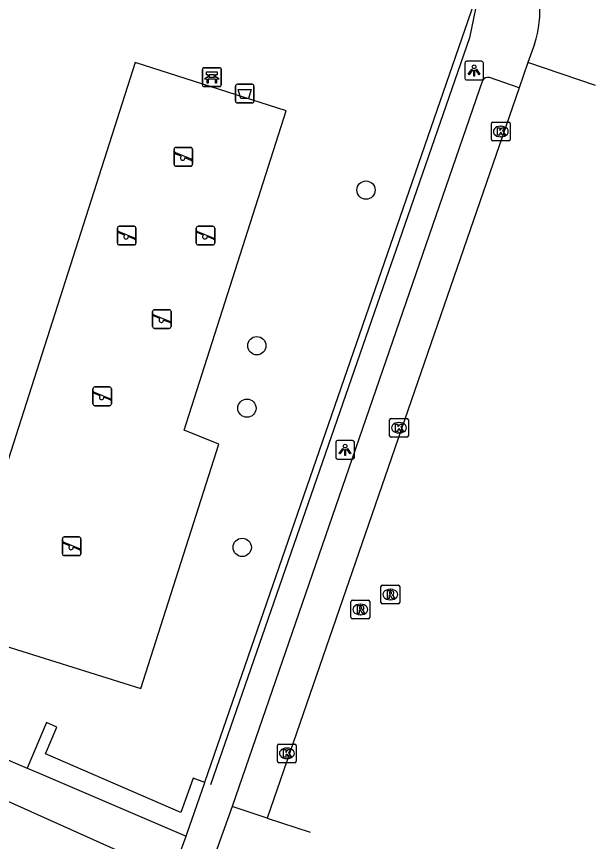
# Model space of a CAD drawing. Extents: x 162812 to 163818, y 381639 to 382470.
# Drawn here: x 163705.53 to 163736.53, y 381954.99 to 381999.14 of the extents above; entities that cross this region are included whole.
import ezdxf

# ---------------------------------------------------------------- set-up
doc = ezdxf.new("R2010")
doc.units = 0
for name, color, linetype in [('IMGEO_Afvalbak', 7, 'Continuous'), ('IMGEO_Bank', 7, 'Continuous'), ('IMGEO_Boom', 7, 'Continuous'), ('IMGEO_Groenvoorziening', 7, 'Continuous'), ('IMGEO_Haag', 7, 'Continuous'), ('IMGEO_Hek', 7, 'Continuous'), ('IMGEO_Kolk', 7, 'Continuous'), ('IMGEO_Lichtpunt', 7, 'Continuous'), ('IMGEO_Rijbaan_lokaal_open', 7, 'Continuous'), ('IMGEO_Rioolput', 7, 'Continuous'), ('IMGEO_Speelvoorziening', 7, 'Continuous'), ('IMGEO_Voetpad_gesloten', 7, 'Continuous'), ('IMGEO_Voetpad_open', 7, 'Continuous')]:
    doc.layers.add(name, color=color, linetype=linetype)

msp = doc.modelspace()

# ---------------------------------------------------------------- linework, layer by layer
at = {"layer": 'IMGEO_Afvalbak'}
for p, q in [((163717.35, 381995.512), (163718.14, 381995.512)), ((163718.14, 381995.512), (163717.35, 381995.512)), ((163717.25, 381994.612), (163717.25, 381995.412)), ((163717.25, 381995.412), (163717.25, 381994.612)), ((163718.24, 381995.412), (163718.24, 381994.612)), ((163718.24, 381994.612), (163718.24, 381995.412)), ((163718.14, 381994.512), (163717.35, 381994.512)), ((163717.35, 381994.512), (163718.14, 381994.512))]:
    msp.add_line(p, q, dxfattribs=at)
msp.add_lwpolyline([(163717.393, 381995.226), (163718.097, 381995.226), (163717.948, 381994.756), (163717.542, 381994.756), (163717.393, 381995.226)], dxfattribs=at)
for centre, start, end in [((163717.35, 381995.412), 90, 180), ((163717.35, 381995.412), 90, 180), ((163718.14, 381995.412), 0, 90), ((163718.14, 381995.412), 360, 90), ((163717.35, 381994.612), 180, 270), ((163717.35, 381994.612), 180, 270), ((163718.14, 381994.612), 270, 0), ((163718.14, 381994.612), 270, 0)]:
    msp.add_arc(centre, 0.1, start, end, dxfattribs=at)
at = {"layer": 'IMGEO_Bank'}
for p, q in [((163715.559, 381996.396), (163716.4, 381996.396)), ((163716.4, 381996.396), (163715.559, 381996.396)), ((163715.484, 381995.471), (163715.484, 381996.312)), ((163715.484, 381996.312), (163715.484, 381995.471)), ((163715.793, 381995.902), (163715.793, 381996.008)), ((163715.837, 381996.008), (163715.837, 381995.902)), ((163716.125, 381996.014), (163715.843, 381996.014)), ((163716.131, 381995.902), (163716.131, 381996.008)), ((163716.175, 381996.008), (163716.175, 381995.902)), ((163716.484, 381996.321), (163716.484, 381995.48)), ((163716.484, 381995.48), (163716.484, 381996.321)), ((163716.181, 381995.794), (163715.788, 381995.794)), ((163715.843, 381995.896), (163716.125, 381995.896)), ((163716.409, 381995.396), (163715.568, 381995.396)), ((163715.568, 381995.396), (163716.409, 381995.396))]:
    msp.add_line(p, q, dxfattribs=at)
for points in [[(163715.787, 381996.014), (163715.701, 381996.014), (163715.701, 381996.175), (163716.264, 381996.175), (163716.264, 381996.014), (163716.181, 381996.014)], [(163715.731, 381995.794), (163715.589, 381995.794), (163715.701, 381995.896), (163715.787, 381995.896)], [(163715.781, 381995.787), (163715.781, 381995.58), (163715.738, 381995.58), (163715.738, 381995.787)], [(163716.181, 381995.896), (163716.264, 381995.896), (163716.376, 381995.794), (163716.237, 381995.794)], [(163716.231, 381995.787), (163716.231, 381995.58), (163716.187, 381995.58), (163716.187, 381995.787)]]:
    msp.add_lwpolyline(points, dxfattribs=at)
for centre, radius, start, end in [((163715.562, 381996.318), 0.0779, 92.4484, 184.2845), ((163715.562, 381996.318), 0.0779, 92.4484, 184.2845), ((163716.406, 381996.318), 0.0779, 2.4484, 94.2845), ((163716.406, 381996.318), 0.0779, 2.4484, 94.2845), ((163715.786, 381996.007), 0.00671, 2.8957, 87.1043), ((163715.843, 381996.007), 0.00671, 92.8957, 177.1043), ((163716.125, 381996.007), 0.00671, 2.8957, 87.1043), ((163716.182, 381996.007), 0.00671, 92.8957, 177.1043), ((163715.731, 381995.787), 0.00671, 2.8957, 87.1043), ((163715.788, 381995.787), 0.00671, 92.8957, 177.1043), ((163715.786, 381995.903), 0.00671, 272.8957, 357.1043), ((163715.843, 381995.903), 0.00671, 182.8957, 267.1043), ((163716.125, 381995.903), 0.00671, 272.8957, 357.1043), ((163716.182, 381995.903), 0.00671, 182.8957, 267.1043), ((163716.18, 381995.787), 0.00671, 2.8957, 87.1043), ((163716.237, 381995.787), 0.00671, 92.8957, 177.1043), ((163715.562, 381995.474), 0.0779, 182.4484, 274.2845), ((163715.562, 381995.474), 0.0779, 182.4484, 274.2845), ((163716.406, 381995.474), 0.0779, 272.4484, 4.2845), ((163716.406, 381995.474), 0.0779, 272.4484, 4.2845)]:
    msp.add_arc(centre, radius, start, end, dxfattribs=at)
at = {"layer": 'IMGEO_Boom'}
for centre in [(163724.237, 381989.85), (163718.392, 381981.521), (163717.862, 381978.179), (163717.61, 381970.729)]:
    msp.add_circle(centre, 0.489, dxfattribs=at)
at = {"layer": 'IMGEO_Groenvoorziening'}
msp.add_lwpolyline([(163719.969, 381994.086), (163711.886, 381996.688), (163702.151, 381966.312), (163712.181, 381963.168), (163716.351, 381976.252), (163714.5, 381976.997), (163719.969, 381994.086)], dxfattribs=at)
at = {"layer": 'IMGEO_Haag'}
msp.add_lwpolyline([(163715.606, 381958.143), (163714.99, 381958.37), (163714.318, 381956.547), (163707.082, 381959.684), (163707.687, 381961.113), (163707.124, 381961.356), (163706.097, 381958.919)], dxfattribs=at)
at = {"layer": 'IMGEO_Hek'}
msp.add_lwpolyline([(163716.892, 382005.746), (163728.319, 382002.987), (163730.339, 382000.691), (163729.775, 381998.002), (163725.686, 381986.209), (163725.599, 381985.956), (163715.916, 381958.028)], dxfattribs=at)
at = {"layer": 'IMGEO_Kolk'}
for p, q in [((163730.957, 381992.56), (163730.957, 381993.412)), ((163731.032, 381993.486), (163731.884, 381993.486)), ((163731.958, 381993.412), (163731.958, 381992.56)), ((163731.445, 381993.266), (163731.47, 381993.266)), ((163731.884, 381992.486), (163731.032, 381992.486)), ((163731.468, 381992.706), (163731.443, 381992.706)), ((163725.504, 381976.705), (163725.504, 381977.557)), ((163725.579, 381977.631), (163726.431, 381977.631)), ((163725.992, 381977.411), (163726.017, 381977.411)), ((163726.505, 381977.557), (163726.505, 381976.705)), ((163726.431, 381976.631), (163725.579, 381976.631)), ((163726.015, 381976.851), (163725.99, 381976.851)), ((163719.577, 381960.206), (163720.429, 381960.206)), ((163719.502, 381959.28), (163719.502, 381960.132)), ((163719.99, 381959.986), (163720.015, 381959.986)), ((163720.503, 381960.132), (163720.503, 381959.28)), ((163720.013, 381959.426), (163719.988, 381959.426)), ((163720.429, 381959.206), (163719.577, 381959.206))]:
    msp.add_line(p, q, dxfattribs=at)
for points in [[(163730.957, 381992.56), (163730.957, 381993.412)], [(163731.032, 381993.486), (163731.884, 381993.486)], [(163731.958, 381993.412), (163731.958, 381992.56)], [(163731.278, 381993.186), (163731.401, 381993.186), (163731.401, 381993.035), (163731.531, 381993.186), (163731.695, 381993.186), (163731.549, 381993.035), (163731.702, 381992.786), (163731.55, 381992.786), (163731.465, 381992.95), (163731.401, 381992.883), (163731.401, 381992.786), (163731.278, 381992.786), (163731.278, 381993.186)], [(163731.884, 381992.486), (163731.032, 381992.486)], [(163725.504, 381976.705), (163725.504, 381977.557)], [(163725.579, 381977.631), (163726.431, 381977.631)], [(163726.505, 381977.557), (163726.505, 381976.705)], [(163725.825, 381977.331), (163725.948, 381977.331), (163725.948, 381977.18), (163726.078, 381977.331), (163726.242, 381977.331), (163726.096, 381977.18), (163726.249, 381976.931), (163726.097, 381976.931), (163726.012, 381977.095), (163725.948, 381977.028), (163725.948, 381976.931), (163725.825, 381976.931), (163725.825, 381977.331)], [(163726.431, 381976.631), (163725.579, 381976.631)], [(163719.577, 381960.206), (163720.429, 381960.206)], [(163719.502, 381959.28), (163719.502, 381960.132)], [(163719.823, 381959.906), (163719.946, 381959.906), (163719.946, 381959.755), (163720.076, 381959.906), (163720.24, 381959.906), (163720.094, 381959.755), (163720.247, 381959.506), (163720.095, 381959.506), (163720.01, 381959.67), (163719.946, 381959.603), (163719.946, 381959.506), (163719.823, 381959.506), (163719.823, 381959.906)], [(163720.503, 381960.132), (163720.503, 381959.28)], [(163720.429, 381959.206), (163719.577, 381959.206)]]:
    msp.add_lwpolyline(points, dxfattribs=at)
for centre, start, end in [((163731.034, 381993.41), 91.552, 178.448), ((163731.034, 381993.41), 91.552, 178.448), ((163731.882, 381993.41), 1.552, 88.448), ((163731.882, 381993.41), 1.552, 88.448), ((163731.034, 381992.562), 181.552, 268.448), ((163731.034, 381992.562), 181.552, 268.448), ((163731.882, 381992.562), 271.552, 358.448), ((163731.882, 381992.562), 271.552, 358.448), ((163725.581, 381977.555), 91.552, 178.448), ((163725.581, 381977.555), 91.552, 178.448), ((163726.429, 381977.555), 1.552, 88.448), ((163726.429, 381977.555), 1.552, 88.448), ((163725.581, 381976.707), 181.552, 268.448), ((163725.581, 381976.707), 181.552, 268.448), ((163726.429, 381976.707), 271.552, 358.448), ((163726.429, 381976.707), 271.552, 358.448), ((163719.579, 381960.13), 91.552, 178.448), ((163719.579, 381960.13), 91.552, 178.448), ((163720.427, 381960.13), 1.552, 88.448), ((163720.427, 381960.13), 1.552, 88.448), ((163719.579, 381959.282), 181.552, 268.448), ((163719.579, 381959.282), 181.552, 268.448), ((163720.427, 381959.282), 271.552, 358.448), ((163720.427, 381959.282), 271.552, 358.448)]:
    msp.add_arc(centre, 0.0765, start, end, dxfattribs=at)
for centre, major_axis, ratio, start_param, end_param in [((163731.444, 381992.986), (-0.387, 0.002), 0.722429, 4.712389, 7.853982), ((163731.469, 381992.986), (-0.39, 0.002), 0.717154, 1.570796, 4.712389), ((163725.991, 381977.131), (-0.387, 0.002), 0.722429, 4.712389, 7.853982), ((163726.016, 381977.131), (-0.39, 0.002), 0.717154, 1.570796, 4.712389), ((163719.989, 381959.706), (-0.387, 0.002), 0.722429, 4.712389, 7.853982), ((163720.014, 381959.706), (-0.39, 0.002), 0.717154, 1.570796, 4.712389)]:
    msp.add_ellipse(centre, major_axis=major_axis, ratio=ratio, start_param=start_param, end_param=end_param, dxfattribs=at)
at = {"layer": 'IMGEO_Lichtpunt'}
for p, q in [((163729.529, 381996.651), (163729.529, 381995.844)), ((163729.529, 381996.651), (163729.529, 381995.844)), ((163730.431, 381996.746), (163729.623, 381996.746)), ((163730.431, 381996.746), (163729.623, 381996.746)), ((163730.525, 381995.844), (163730.525, 381996.651)), ((163730.525, 381995.844), (163730.525, 381996.651)), ((163729.623, 381995.75), (163730.431, 381995.75)), ((163729.623, 381995.75), (163730.431, 381995.75)), ((163722.621, 381976.354), (163722.621, 381975.547)), ((163722.621, 381976.354), (163722.621, 381975.547)), ((163723.523, 381976.449), (163722.715, 381976.449)), ((163723.523, 381976.449), (163722.715, 381976.449)), ((163723.617, 381975.547), (163723.617, 381976.354)), ((163723.617, 381975.547), (163723.617, 381976.354)), ((163722.715, 381975.453), (163723.523, 381975.453)), ((163722.715, 381975.453), (163723.523, 381975.453))]:
    msp.add_line(p, q, dxfattribs=at)
for points in [[(163729.903, 381996.315), (163729.942, 381996.287), (163729.754, 381996.025), (163729.716, 381996.052), (163729.903, 381996.315)], [(163730.005, 381996.267), (163730.052, 381996.267), (163730.052, 381995.945), (163730.005, 381995.945), (163730.005, 381996.267)], [(163730.115, 381996.287), (163730.153, 381996.314), (163730.34, 381996.052), (163730.301, 381996.024), (163730.115, 381996.287)], [(163722.995, 381976.018), (163723.034, 381975.99), (163722.846, 381975.728), (163722.808, 381975.755), (163722.995, 381976.018)], [(163723.097, 381975.97), (163723.144, 381975.97), (163723.144, 381975.648), (163723.097, 381975.648), (163723.097, 381975.97)], [(163723.207, 381975.99), (163723.245, 381976.017), (163723.432, 381975.755), (163723.393, 381975.727), (163723.207, 381975.99)]]:
    msp.add_lwpolyline(points, dxfattribs=at)
for centre in [(163730.028, 381996.449), (163723.12, 381976.152)]:
    msp.add_circle(centre, 0.0994, dxfattribs=at)
for centre, start, end in [((163729.623, 381996.651), 90, 180), ((163729.623, 381996.651), 90, 180), ((163730.431, 381996.651), 0, 90), ((163730.431, 381996.651), 0, 90), ((163729.623, 381995.844), 180, 270), ((163729.623, 381995.844), 180, 270), ((163730.431, 381995.844), 270, 0), ((163730.431, 381995.844), 270, 360), ((163722.715, 381976.354), 90, 180), ((163722.715, 381976.354), 90, 180), ((163723.523, 381976.354), 0, 90), ((163723.523, 381976.354), 0, 90), ((163722.715, 381975.547), 180, 270), ((163722.715, 381975.547), 180, 270), ((163723.523, 381975.547), 270, 0), ((163723.523, 381975.547), 270, 360)]:
    msp.add_arc(centre, 0.0946, start, end, dxfattribs=at)
at = {"layer": 'IMGEO_Rijbaan_lokaal_open'}
for points in [[(163733.254, 381997.661), (163732.905, 381996.683)], [(163732.905, 381996.683), (163732.444, 381995.332)], [(163736.527, 381995.448), (163732.905, 381996.683)], [(163732.444, 381995.332), (163718.941, 381956.239)], [(163717.064, 381956.867), (163715.074, 381951.3)], [(163718.941, 381956.239), (163717.064, 381956.867)], [(163718.941, 381956.239), (163721.244, 381955.481)]]:
    msp.add_lwpolyline(points, dxfattribs=at)
msp.add_arc((163727.561, 381999.53), 5.992, 341.8215, 72.9378, dxfattribs=at)
at = {"layer": 'IMGEO_Rioolput'}
for p, q in [((163725.04, 381967.779), (163725.04, 381968.631)), ((163725.115, 381968.705), (163725.967, 381968.705)), ((163726.041, 381968.631), (163726.041, 381967.779)), ((163725.528, 381968.485), (163725.553, 381968.485)), ((163723.435, 381966.981), (163723.435, 381967.833)), ((163723.51, 381967.907), (163724.362, 381967.907)), ((163724.436, 381967.833), (163724.436, 381966.981)), ((163725.967, 381967.705), (163725.115, 381967.705)), ((163725.551, 381967.925), (163725.526, 381967.925)), ((163723.923, 381967.687), (163723.948, 381967.687)), ((163724.362, 381966.907), (163723.51, 381966.907)), ((163723.946, 381967.127), (163723.921, 381967.127))]:
    msp.add_line(p, q, dxfattribs=at)
for points in [[(163725.04, 381967.779), (163725.04, 381968.631)], [(163725.115, 381968.705), (163725.967, 381968.705)], [(163726.041, 381968.631), (163726.041, 381967.779)], [(163725.629, 381968.403), (163725.377, 381968.405), (163725.377, 381968.005)], [(163725.377, 381968.005), (163725.501, 381968.005), (163725.501, 381968.167), (163725.512, 381968.167)], [(163725.555, 381968.324), (163725.501, 381968.324), (163725.501, 381968.243)], [(163725.501, 381968.243), (163725.553, 381968.243)], [(163725.559, 381968.138), (163725.63, 381968.005), (163725.77, 381968.005), (163725.705, 381968.131)], [(163723.435, 381966.981), (163723.435, 381967.833)], [(163723.51, 381967.907), (163724.362, 381967.907)], [(163724.436, 381967.833), (163724.436, 381966.981)], [(163725.967, 381967.705), (163725.115, 381967.705)], [(163724.024, 381967.605), (163723.772, 381967.607), (163723.772, 381967.207)], [(163723.772, 381967.207), (163723.896, 381967.207), (163723.896, 381967.369), (163723.907, 381967.369)], [(163723.95, 381967.526), (163723.896, 381967.526), (163723.896, 381967.445)], [(163723.896, 381967.445), (163723.948, 381967.445)], [(163723.954, 381967.34), (163724.025, 381967.207), (163724.165, 381967.207), (163724.1, 381967.333)], [(163724.362, 381966.907), (163723.51, 381966.907)]]:
    msp.add_lwpolyline(points, dxfattribs=at)
for centre, radius, start, end in [((163725.117, 381968.629), 0.0765, 91.552, 178.448), ((163725.117, 381968.629), 0.0765, 91.552, 178.448), ((163725.965, 381968.629), 0.0765, 1.552, 88.448), ((163725.965, 381968.629), 0.0765, 1.552, 88.448), ((163725.511, 381968.114), 0.0533, 26.0293, 88.6989), ((163725.537, 381968.432), 0.19, 274.7715, 282.9687), ((163725.561, 381968.228), 0.0964, 77.0061, 93.1865), ((163725.575, 381968.285), 0.0378, 276.6634, 79.6772), ((163725.628, 381968.293), 0.109, 350.3612, 89.416), ((163725.626, 381968.293), 0.112, 277.5842, 350.9817), ((163725.61, 381968.078), 0.108, 29.5134, 73.7905), ((163723.512, 381967.831), 0.0765, 91.552, 178.448), ((163723.512, 381967.831), 0.0765, 91.552, 178.448), ((163724.36, 381967.831), 0.0765, 1.552, 88.448), ((163724.36, 381967.831), 0.0765, 1.552, 88.448), ((163725.117, 381967.781), 0.0765, 181.552, 268.448), ((163725.117, 381967.781), 0.0765, 181.552, 268.448), ((163725.965, 381967.781), 0.0765, 271.552, 358.448), ((163725.965, 381967.781), 0.0765, 271.552, 358.448), ((163723.906, 381967.316), 0.0533, 26.0293, 88.6989), ((163723.932, 381967.634), 0.19, 274.7715, 282.9687), ((163723.956, 381967.43), 0.0964, 77.0061, 93.1865), ((163723.97, 381967.487), 0.0378, 276.6634, 79.6772), ((163724.023, 381967.495), 0.109, 350.3612, 89.416), ((163724.021, 381967.495), 0.112, 277.5842, 350.9817), ((163724.005, 381967.28), 0.108, 29.5134, 73.7905), ((163723.512, 381966.983), 0.0765, 181.552, 268.448), ((163723.512, 381966.983), 0.0765, 181.552, 268.448), ((163724.36, 381966.983), 0.0765, 271.552, 358.448), ((163724.36, 381966.983), 0.0765, 271.552, 358.448)]:
    msp.add_arc(centre, radius, start, end, dxfattribs=at)
for centre, major_axis, ratio, start_param, end_param in [((163725.527, 381968.205), (-0.387, 0.002), 0.722429, 4.712389, 7.853982), ((163725.552, 381968.205), (-0.39, 0.002), 0.717154, 1.570796, 4.712389), ((163723.922, 381967.407), (-0.387, 0.002), 0.722429, 4.712389, 7.853982), ((163723.947, 381967.407), (-0.39, 0.002), 0.717154, 1.570796, 4.712389)]:
    msp.add_ellipse(centre, major_axis=major_axis, ratio=ratio, start_param=start_param, end_param=end_param, dxfattribs=at)
at = {"layer": 'IMGEO_Speelvoorziening'}
for p, q in [((163713.961, 381991.231), (163713.961, 381992.031)), ((163713.961, 381992.031), (163713.961, 381991.231)), ((163714.061, 381992.131), (163714.851, 381992.131)), ((163714.851, 381992.131), (163714.061, 381992.131)), ((163714.951, 381992.031), (163714.951, 381991.231)), ((163714.951, 381991.231), (163714.951, 381992.031)), ((163714.344, 381991.659), (163714.005, 381991.796)), ((163714.03, 381991.856), (163714.906, 381991.503)), ((163714.882, 381991.443), (163714.542, 381991.58)), ((163714.851, 381991.131), (163714.061, 381991.131)), ((163714.061, 381991.131), (163714.851, 381991.131)), ((163710.93, 381987.013), (163710.93, 381987.813)), ((163710.93, 381987.813), (163710.93, 381987.013)), ((163711.313, 381987.441), (163710.974, 381987.578)), ((163710.999, 381987.638), (163711.875, 381987.285)), ((163711.03, 381987.913), (163711.82, 381987.913)), ((163711.82, 381987.913), (163711.03, 381987.913)), ((163711.92, 381987.813), (163711.92, 381987.013)), ((163711.92, 381987.013), (163711.92, 381987.813)), ((163715.148, 381987.013), (163715.148, 381987.813)), ((163715.148, 381987.813), (163715.148, 381987.013)), ((163715.531, 381987.441), (163715.192, 381987.578)), ((163715.217, 381987.638), (163716.093, 381987.285)), ((163715.248, 381987.913), (163716.038, 381987.913)), ((163716.038, 381987.913), (163715.248, 381987.913)), ((163716.138, 381987.813), (163716.138, 381987.013)), ((163716.138, 381987.013), (163716.138, 381987.813)), ((163711.851, 381987.225), (163711.511, 381987.362)), ((163716.069, 381987.225), (163715.729, 381987.362)), ((163711.82, 381986.913), (163711.03, 381986.913)), ((163711.03, 381986.913), (163711.82, 381986.913)), ((163716.038, 381986.913), (163715.248, 381986.913)), ((163715.248, 381986.913), (163716.038, 381986.913)), ((163712.814, 381982.549), (163712.814, 381983.349)), ((163712.814, 381983.349), (163712.814, 381982.549)), ((163712.883, 381983.174), (163713.759, 381982.821)), ((163712.914, 381983.449), (163713.704, 381983.449)), ((163713.704, 381983.449), (163712.914, 381983.449)), ((163713.804, 381983.349), (163713.804, 381982.549)), ((163713.804, 381982.549), (163713.804, 381983.349)), ((163713.197, 381982.977), (163712.858, 381983.114)), ((163713.735, 381982.761), (163713.395, 381982.898)), ((163713.704, 381982.449), (163712.914, 381982.449)), ((163712.914, 381982.449), (163713.704, 381982.449)), ((163709.62, 381978.413), (163709.62, 381979.213)), ((163709.62, 381979.213), (163709.62, 381978.413)), ((163709.72, 381979.313), (163710.51, 381979.313)), ((163710.51, 381979.313), (163709.72, 381979.313)), ((163710.61, 381979.213), (163710.61, 381978.413)), ((163710.61, 381978.413), (163710.61, 381979.213)), ((163710.003, 381978.841), (163709.664, 381978.978)), ((163709.689, 381979.038), (163710.565, 381978.685)), ((163710.541, 381978.625), (163710.201, 381978.762)), ((163710.51, 381978.313), (163709.72, 381978.313)), ((163709.72, 381978.313), (163710.51, 381978.313)), ((163708.082, 381971.287), (163708.872, 381971.287)), ((163708.872, 381971.287), (163708.082, 381971.287)), ((163707.982, 381970.387), (163707.982, 381971.187)), ((163707.982, 381971.187), (163707.982, 381970.387)), ((163708.365, 381970.815), (163708.026, 381970.952)), ((163708.051, 381971.012), (163708.927, 381970.659)), ((163708.972, 381971.187), (163708.972, 381970.387)), ((163708.972, 381970.387), (163708.972, 381971.187)), ((163708.903, 381970.599), (163708.563, 381970.736)), ((163708.872, 381970.287), (163708.082, 381970.287)), ((163708.082, 381970.287), (163708.872, 381970.287))]:
    msp.add_line(p, q, dxfattribs=at)
for centre, radius, start, end in [((163714.061, 381992.031), 0.1, 90, 180), ((163714.061, 381992.031), 0.1, 90, 180), ((163714.851, 381992.031), 0.1, 0, 90), ((163714.851, 381992.031), 0.1, 360, 90), ((163714.018, 381991.826), 0.0327, 68.078, 248.078), ((163714.423, 381991.569), 0.12, 130.9928, 5.1632), ((163714.061, 381991.231), 0.1, 180, 270), ((163714.061, 381991.231), 0.1, 180, 270), ((163714.851, 381991.231), 0.1, 270, 0), ((163714.851, 381991.231), 0.1, 270, 0), ((163714.894, 381991.473), 0.0327, 248.078, 68.078), ((163711.03, 381987.813), 0.1, 90, 180), ((163711.03, 381987.813), 0.1, 90, 180), ((163710.987, 381987.608), 0.0327, 68.078, 248.078), ((163711.82, 381987.813), 0.1, 0, 90), ((163711.82, 381987.813), 0.1, 360, 90), ((163715.248, 381987.813), 0.1, 90, 180), ((163715.248, 381987.813), 0.1, 90, 180), ((163715.205, 381987.608), 0.0327, 68.078, 248.078), ((163716.038, 381987.813), 0.1, 0, 90), ((163716.038, 381987.813), 0.1, 360, 90), ((163711.392, 381987.351), 0.12, 130.9928, 5.1632), ((163711.863, 381987.255), 0.0327, 248.078, 68.078), ((163715.61, 381987.351), 0.12, 130.9928, 5.1632), ((163716.081, 381987.255), 0.0327, 248.078, 68.078), ((163711.03, 381987.013), 0.1, 180, 270), ((163711.03, 381987.013), 0.1, 180, 270), ((163711.82, 381987.013), 0.1, 270, 0), ((163711.82, 381987.013), 0.1, 270, 0), ((163715.248, 381987.013), 0.1, 180, 270), ((163715.248, 381987.013), 0.1, 180, 270), ((163716.038, 381987.013), 0.1, 270, 0), ((163716.038, 381987.013), 0.1, 270, 0), ((163712.914, 381983.349), 0.1, 90, 180), ((163712.914, 381983.349), 0.1, 90, 180), ((163712.871, 381983.144), 0.0327, 68.078, 248.078), ((163713.704, 381983.349), 0.1, 0, 90), ((163713.704, 381983.349), 0.1, 360, 90), ((163713.276, 381982.887), 0.12, 130.9928, 5.1632), ((163713.747, 381982.791), 0.0327, 248.078, 68.078), ((163712.914, 381982.549), 0.1, 180, 270), ((163712.914, 381982.549), 0.1, 180, 270), ((163713.704, 381982.549), 0.1, 270, 0), ((163713.704, 381982.549), 0.1, 270, 0), ((163709.72, 381979.213), 0.1, 90, 180), ((163709.72, 381979.213), 0.1, 90, 180), ((163710.51, 381979.213), 0.1, 0, 90), ((163710.51, 381979.213), 0.1, 360, 90), ((163709.677, 381979.008), 0.0327, 68.078, 248.078), ((163710.082, 381978.751), 0.12, 130.9928, 5.1632), ((163709.72, 381978.413), 0.1, 180, 270), ((163709.72, 381978.413), 0.1, 180, 270), ((163710.51, 381978.413), 0.1, 270, 0), ((163710.51, 381978.413), 0.1, 270, 0), ((163710.553, 381978.655), 0.0327, 248.078, 68.078), ((163708.082, 381971.187), 0.1, 90, 180), ((163708.082, 381971.187), 0.1, 90, 180), ((163708.872, 381971.187), 0.1, 0, 90), ((163708.872, 381971.187), 0.1, 360, 90), ((163708.039, 381970.982), 0.0327, 68.078, 248.078), ((163708.444, 381970.725), 0.12, 130.9928, 5.1632), ((163708.082, 381970.387), 0.1, 180, 270), ((163708.082, 381970.387), 0.1, 180, 270), ((163708.872, 381970.387), 0.1, 270, 0), ((163708.872, 381970.387), 0.1, 270, 0), ((163708.915, 381970.629), 0.0327, 248.078, 68.078)]:
    msp.add_arc(centre, radius, start, end, dxfattribs=at)
at = {"layer": 'IMGEO_Voetpad_gesloten'}
for points in [[(163655.943, 381980.464), (163706.097, 381958.919)], [(163706.097, 381958.919), (163706.606, 381958.7), (163714.611, 381955.275)], [(163702.07, 381958.48), (163713.839, 381953.211)], [(163713.839, 381953.211), (163713.852, 381953.247), (163714.611, 381955.275)]]:
    msp.add_lwpolyline(points, dxfattribs=at)
at = {"layer": 'IMGEO_Voetpad_open'}
for points in [[(163715.606, 381958.143), (163715.612, 381958.161), (163730.206, 382000.382)], [(163730.482, 381995.724), (163717.064, 381956.867)], [(163732.444, 381995.332), (163730.842, 381995.875)], [(163714.611, 381955.275), (163714.65, 381955.378), (163715.606, 381958.143)]]:
    msp.add_lwpolyline(points, dxfattribs=at)
msp.add_arc((163730.76, 381995.566), 0.32, 75.0997, 150.411, dxfattribs=at)

doc.saveas('drawing.dxf')
